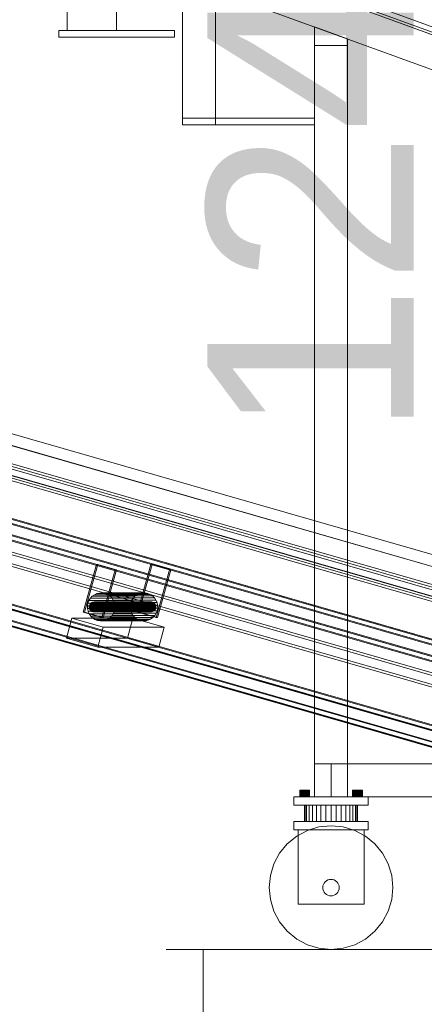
# Model space of a CAD drawing. Header units: millimetres. Extents: x -2233 to 61924, y -68080 to 6847.
# Tile 790 of 1022: x 26573 to 27063, y -67 to 1128. Entities that reach past the tile are written whole.
import ezdxf

# ---------------------------------------------------------------- set-up
doc = ezdxf.new("R2010")
doc.units = ezdxf.units.MM
for name, color, linetype, lineweight in [('COTAS_P', 1, 'Continuous', 0), ('lateral_bajante_movil', 7, 'Continuous', 0), ('lateral_C05', 7, 'Continuous', 0), ('lateral_C10', 7, 'Continuous', 0)]:
    doc.layers.add(name, color=color, linetype=linetype, lineweight=lineweight)
doc.dimstyles.new('R19_100', dxfattribs={"dimtxt": 250, "dimasz": 150, "dimexe": 150, "dimexo": 80, "dimgap": 100, "dimtad": 1, "dimtih": 1, "dimtoh": 1, "dimdsep": 46, "dimcen": 0.09, "dimadec": 0, "dimazin": 0, "dimtfac": 1, "dimtdec": 4, "dimtofl": 0, "dimtmove": 0, "dimatfit": 3, "dimfxl": 1, "dimtolj": 1, "dimtzin": 0, "dimarcsym": 0})

# ---------------------------------------------------------------- blocks, each defined once
blk = doc.blocks.new('DIM_R27_9')
at = {"layer": 'COTAS_P'}
for p, q in [((26750.1, 1241), (27150.1, 1241)), ((27150.1, 1241), (27105.1, 1091)), ((27150.1, 0), (27150.1, 1241)), ((27150.1, 1241), (27195.1, 1091)), ((27150.1, 0), (27105.1, 150)), ((27150.1, 0), (27195.1, 150)), ((26750.1, 0), (27150.1, 0))]:
    blk.add_line(p, q, dxfattribs=at)
blk.add_text('1241 P', height=250, rotation=90, dxfattribs=at).set_placement((27050.1, 620.5))
blk = doc.blocks.new('DIM_R27_31')
at = {"layer": 'COTAS_P'}
for p, q in [((26795.1, 0), (26795.1, -900)), ((28805.1, 0), (28805.1, -900)), ((26795.1, -900), (26945.1, -855)), ((28805.1, -900), (28655.1, -855)), ((26795.1, -900), (28805.1, -900)), ((26795.1, -900), (26945.1, -945)), ((28805.1, -900), (28655.1, -945))]:
    blk.add_line(p, q, dxfattribs=at)
blk.add_text('2010 P', height=250, dxfattribs=at).set_placement((27800.1, -800))
blk = doc.blocks.new('DIM_R27_32')
at = {"layer": 'COTAS_P'}
for p, q in [((26795.1, 1320), (27495.1, 1320)), ((27495.1, 1320), (27450.1, 1170)), ((27495.1, 0), (27495.1, 1320)), ((27495.1, 1320), (27540.1, 1170)), ((27495.1, 0), (27450.1, 150)), ((27495.1, 0), (27540.1, 150)), ((26795.1, 0), (27495.1, 0))]:
    blk.add_line(p, q, dxfattribs=at)
blk.add_text('1320 P', height=250, rotation=90, dxfattribs=at).set_placement((27395.1, 660))
blk = doc.blocks.new('DIM_R27_33')
at = {"layer": 'COTAS_P'}
for p, q in [((857.9, 0), (857.9, -2500)), ((61924.1, 0), (61924.1, -2500)), ((857.9, -2500), (1007.9, -2455)), ((61924.1, -2500), (61774.1, -2455)), ((857.9, -2500), (61924.1, -2500)), ((857.9, -2500), (1007.9, -2545)), ((61924.1, -2500), (61774.1, -2545))]:
    blk.add_line(p, q, dxfattribs=at)
blk.add_text('61066.24 P', height=250, dxfattribs=at).set_placement((31391, -2400))

msp = doc.modelspace()

# ---------------------------------------------------------------- linework, layer by layer
at = {"layer": 'lateral_bajante_movil'}
for p, q in [((26846.989, 1191.543), (28350.498, 644.311)), ((28353.576, 643.19), (26850.067, 1190.422)), ((26878.015, 1183.443), (27082.939, 1108.857)), ((26880.067, 1189.081), (27084.991, 1114.495)), ((26876.989, 1180.624), (27081.912, 1106.038)), ((26833.309, 1153.955), (28336.817, 606.723)), ((26930.067, 1118.738), (26970.067, 1104.179)), ((26930.067, 1096.179), (26930.067, 1118.738)), ((26970.067, 1104.179), (26970.067, 1096.179)), ((26970.067, 1096.179), (26930.067, 1096.179)), ((26930.067, 1096.179), (26930.067, 225)), ((26970.067, 225), (26970.067, 1096.179)), ((26810.067, 1008), (26930.067, 1008)), ((26810.067, 1008), (26810.067, 1000)), ((26930.067, 1000), (26930.067, 1008)), ((26810.067, 1000), (26930.067, 1000)), ((26930.067, 225), (26970.067, 225)), ((26930.067, 225), (26930.067, 185)), ((26950.067, 225), (28253.576, 225)), ((26950.067, 225), (26950.067, 185)), ((26970.067, 185), (26970.067, 225)), ((26912.183, 193), (26912.067, 193)), ((26912.067, 185), (26912.067, 193)), ((26912.524, 193), (26912.183, 193)), ((26912.183, 185), (26912.183, 193)), ((26913.079, 193), (26912.524, 193)), ((26912.524, 185), (26912.524, 193)), ((26913.825, 193), (26913.079, 193)), ((26913.079, 185), (26913.079, 193)), ((26914.734, 193), (26913.825, 193)), ((26913.825, 185), (26913.825, 193)), ((26915.771, 193), (26914.734, 193)), ((26914.734, 185), (26914.734, 193)), ((26916.897, 193), (26915.771, 193)), ((26915.771, 185), (26915.771, 193)), ((26918.067, 193), (26916.897, 193)), ((26916.897, 185), (26916.897, 193)), ((26919.238, 193), (26918.067, 193)), ((26918.067, 185), (26918.067, 193)), ((26920.364, 193), (26919.238, 193)), ((26919.238, 185), (26919.238, 193)), ((26921.401, 193), (26920.364, 193)), ((26920.364, 185), (26920.364, 193)), ((26922.31, 193), (26921.401, 193)), ((26921.401, 185), (26921.401, 193)), ((26923.056, 193), (26922.31, 193)), ((26922.31, 185), (26922.31, 193)), ((26923.611, 193), (26923.056, 193)), ((26923.056, 185), (26923.056, 193)), ((26923.952, 193), (26923.611, 193)), ((26923.611, 185), (26923.611, 193)), ((26924.067, 193), (26923.952, 193)), ((26923.952, 185), (26923.952, 193)), ((26924.067, 193), (26924.067, 185)), ((26976.183, 193), (26976.067, 193)), ((26976.067, 185), (26976.067, 193)), ((26976.524, 193), (26976.183, 193)), ((26976.183, 185), (26976.183, 193)), ((26977.079, 193), (26976.524, 193)), ((26976.524, 185), (26976.524, 193)), ((26977.825, 193), (26977.079, 193)), ((26977.079, 185), (26977.079, 193)), ((26978.734, 193), (26977.825, 193)), ((26977.825, 185), (26977.825, 193)), ((26979.771, 193), (26978.734, 193)), ((26978.734, 185), (26978.734, 193)), ((26980.897, 193), (26979.771, 193)), ((26979.771, 185), (26979.771, 193)), ((26982.067, 193), (26980.897, 193)), ((26980.897, 185), (26980.897, 193)), ((26983.238, 193), (26982.067, 193)), ((26982.067, 185), (26982.067, 193)), ((26984.364, 193), (26983.238, 193)), ((26983.238, 185), (26983.238, 193)), ((26985.401, 193), (26984.364, 193)), ((26984.364, 185), (26984.364, 193)), ((26986.31, 193), (26985.401, 193)), ((26985.401, 185), (26985.401, 193)), ((26987.056, 193), (26986.31, 193)), ((26986.31, 185), (26986.31, 193)), ((26987.611, 193), (26987.056, 193)), ((26987.056, 185), (26987.056, 193)), ((26987.952, 193), (26987.611, 193)), ((26987.611, 185), (26987.611, 193)), ((26988.067, 193), (26987.952, 193)), ((26987.952, 185), (26987.952, 193)), ((26988.067, 193), (26988.067, 185)), ((26905.067, 185), (26995.067, 185)), ((26905.067, 185), (26905.067, 175)), ((26912.183, 185), (26912.067, 185)), ((26912.524, 185), (26912.183, 185)), ((26913.079, 185), (26912.524, 185)), ((26913.825, 185), (26913.079, 185)), ((26914.734, 185), (26913.825, 185)), ((26915.771, 185), (26914.734, 185)), ((26916.897, 185), (26915.771, 185)), ((26918.067, 185), (26916.897, 185)), ((26919.238, 185), (26918.067, 185)), ((26920.364, 185), (26919.238, 185)), ((26921.401, 185), (26920.364, 185)), ((26922.31, 185), (26921.401, 185)), ((26923.056, 185), (26922.31, 185)), ((26923.611, 185), (26923.056, 185)), ((26923.952, 185), (26923.611, 185)), ((26923.952, 185), (26924.067, 185)), ((26930.067, 185), (26970.067, 185)), ((26950.067, 185), (28253.576, 185)), ((26976.183, 185), (26976.067, 185)), ((26976.524, 185), (26976.183, 185)), ((26977.079, 185), (26976.524, 185)), ((26977.825, 185), (26977.079, 185)), ((26978.734, 185), (26977.825, 185)), ((26979.771, 185), (26978.734, 185)), ((26980.897, 185), (26979.771, 185)), ((26982.067, 185), (26980.897, 185)), ((26983.238, 185), (26982.067, 185)), ((26984.364, 185), (26983.238, 185)), ((26985.401, 185), (26984.364, 185)), ((26986.31, 185), (26985.401, 185)), ((26987.056, 185), (26986.31, 185)), ((26987.611, 185), (26987.056, 185)), ((26987.952, 185), (26987.611, 185)), ((26987.952, 185), (26988.067, 185)), ((26995.067, 175), (26995.067, 185)), ((26905.067, 175), (26995.067, 175)), ((26918.682, 175), (26918.067, 175)), ((26918.067, 155), (26918.067, 175)), ((26920.503, 175), (26918.682, 175)), ((26918.682, 155), (26918.682, 175)), ((26923.46, 175), (26920.503, 175)), ((26920.503, 155), (26920.503, 175)), ((26927.44, 175), (26923.46, 175)), ((26923.46, 155), (26923.46, 175)), ((26932.289, 175), (26927.44, 175)), ((26927.44, 155), (26927.44, 175)), ((26937.822, 175), (26932.289, 175)), ((26932.289, 155), (26932.289, 175)), ((26943.825, 175), (26937.822, 175)), ((26937.822, 155), (26937.822, 175)), ((26950.067, 175), (26943.825, 175)), ((26943.825, 155), (26943.825, 175)), ((26956.31, 175), (26950.067, 175)), ((26950.067, 155), (26950.067, 175)), ((26962.313, 175), (26956.31, 175)), ((26956.31, 155), (26956.31, 175)), ((26967.846, 175), (26962.313, 175)), ((26962.313, 155), (26962.313, 175)), ((26972.695, 175), (26967.846, 175)), ((26967.846, 155), (26967.846, 175)), ((26976.675, 175), (26972.695, 175)), ((26972.695, 155), (26972.695, 175)), ((26979.632, 175), (26976.675, 175)), ((26976.675, 155), (26976.675, 175)), ((26981.453, 175), (26979.632, 175)), ((26979.632, 155), (26979.632, 175)), ((26982.067, 175), (26981.453, 175)), ((26981.453, 155), (26981.453, 175)), ((26982.067, 175), (26982.067, 155)), ((26905.067, 155), (26995.067, 155)), ((26905.067, 155), (26905.067, 145)), ((26905.067, 145), (26995.067, 145)), ((26921.366, 144.291), (26908.4, 137.36)), ((26910.067, 145), (26990.067, 145)), ((26910.067, 145), (26910.067, 55)), ((26918.682, 155), (26918.067, 155)), ((26920.503, 155), (26918.682, 155)), ((26923.46, 155), (26920.503, 155)), ((26935.436, 148.559), (26921.366, 144.291)), ((26927.44, 155), (26923.46, 155)), ((26932.289, 155), (26927.44, 155)), ((26937.822, 155), (26932.289, 155)), ((26950.067, 150), (26935.436, 148.559)), ((26943.825, 155), (26937.822, 155)), ((26950.067, 155), (26943.825, 155)), ((26956.31, 155), (26950.067, 155)), ((26964.699, 148.559), (26950.067, 150)), ((26962.313, 155), (26956.31, 155)), ((26967.846, 155), (26962.313, 155)), ((26978.769, 144.291), (26964.699, 148.559)), ((26972.695, 155), (26967.846, 155)), ((26976.675, 155), (26972.695, 155)), ((26979.632, 155), (26976.675, 155)), ((26991.735, 137.36), (26978.769, 144.291)), ((26981.453, 155), (26979.632, 155)), ((26981.453, 155), (26982.067, 155)), ((26990.067, 55), (26990.067, 145)), ((26995.067, 145), (26995.067, 155)), ((26908.4, 137.36), (26897.034, 128.033)), ((27003.1, 128.033), (26991.735, 137.36)), ((26897.034, 128.033), (26887.707, 116.668)), ((27012.428, 116.668), (27003.1, 128.033)), ((26887.707, 116.668), (26880.777, 103.701)), ((27019.358, 103.701), (27012.428, 116.668)), ((26880.777, 103.701), (26876.509, 89.632)), ((27023.626, 89.632), (27019.358, 103.701)), ((26876.509, 89.632), (26875.067, 75)), ((26946.241, 84.239), (26944.512, 83.315)), ((26948.117, 84.808), (26946.241, 84.239)), ((26950.067, 85), (26948.117, 84.808)), ((26952.018, 84.808), (26950.067, 85)), ((26953.894, 84.239), (26952.018, 84.808)), ((26955.623, 83.315), (26953.894, 84.239)), ((27025.067, 75), (27023.626, 89.632)), ((26875.067, 75), (26876.509, 60.368)), ((26940.26, 76.951), (26940.067, 75)), ((26940.067, 75), (26940.26, 73.049)), ((26940.829, 78.827), (26940.26, 76.951)), ((26940.26, 73.049), (26940.829, 71.173)), ((26941.753, 80.556), (26940.829, 78.827)), ((26942.996, 82.071), (26941.753, 80.556)), ((26944.512, 83.315), (26942.996, 82.071)), ((26957.139, 82.071), (26955.623, 83.315)), ((26958.382, 80.556), (26957.139, 82.071)), ((26959.306, 78.827), (26958.382, 80.556)), ((26959.875, 76.951), (26959.306, 78.827)), ((26959.306, 71.173), (26959.875, 73.049)), ((26960.067, 75), (26959.875, 76.951)), ((26959.875, 73.049), (26960.067, 75)), ((27023.626, 60.368), (27025.067, 75)), ((26876.509, 60.368), (26880.777, 46.299)), ((26940.829, 71.173), (26941.753, 69.444)), ((26941.753, 69.444), (26942.996, 67.929)), ((26942.996, 67.929), (26944.512, 66.685)), ((26944.512, 66.685), (26946.241, 65.761)), ((26946.241, 65.761), (26948.117, 65.192)), ((26948.117, 65.192), (26950.067, 65)), ((26950.067, 65), (26952.018, 65.192)), ((26952.018, 65.192), (26953.894, 65.761)), ((26953.894, 65.761), (26955.623, 66.685)), ((26955.623, 66.685), (26957.139, 67.929)), ((26957.139, 67.929), (26958.382, 69.444)), ((26958.382, 69.444), (26959.306, 71.173)), ((27019.358, 46.299), (27023.626, 60.368)), ((26910.067, 55), (26990.067, 55)), ((26880.777, 46.299), (26887.707, 33.332)), ((27012.428, 33.332), (27019.358, 46.299)), ((26887.707, 33.332), (26897.034, 21.967)), ((27003.1, 21.967), (27012.428, 33.332)), ((26897.034, 21.967), (26908.4, 12.64)), ((26908.4, 12.64), (26921.366, 5.709)), ((26978.769, 5.709), (26991.735, 12.64)), ((26991.735, 12.64), (27003.1, 21.967)), ((26921.366, 5.709), (26935.436, 1.441)), ((26935.436, 1.441), (26950.067, 0)), ((26950.067, 0), (26964.699, 1.441)), ((26964.699, 1.441), (26978.769, 5.709))]:
    msp.add_line(p, q, dxfattribs=at)
at = {"layer": 'lateral_C05'}
for p, q in [((26630.067, 1114.5), (26630.067, 1196.5)), ((26690.067, 1114.5), (26690.067, 1196.5)), ((26770.067, 1196.5), (26770.067, 1008)), ((26810.067, 1008), (26810.067, 1196.5)), ((26620.067, 1106.5), (26620.067, 1114.5)), ((26620.067, 1114.5), (26760.067, 1114.5)), ((26630.067, 1114.5), (26690.067, 1114.5)), ((26673.57, 1114.5), (26673.586, 1114.5)), ((26673.586, 1114.5), (26673.618, 1114.5)), ((26673.618, 1114.5), (26673.666, 1114.5)), ((26673.666, 1114.5), (26673.73, 1114.5)), ((26673.73, 1114.5), (26673.81, 1114.5)), ((26673.81, 1114.5), (26673.906, 1114.5)), ((26673.906, 1114.5), (26674.017, 1114.5)), ((26674.017, 1114.5), (26674.143, 1114.5)), ((26674.143, 1114.5), (26674.283, 1114.5)), ((26674.283, 1114.5), (26674.438, 1114.5)), ((26674.438, 1114.5), (26674.607, 1114.5)), ((26674.607, 1114.5), (26674.79, 1114.5)), ((26674.79, 1114.5), (26674.986, 1114.5)), ((26674.986, 1114.5), (26675.194, 1114.5)), ((26675.194, 1114.5), (26675.414, 1114.5)), ((26675.414, 1114.5), (26675.646, 1114.5)), ((26675.646, 1114.5), (26675.889, 1114.5)), ((26675.889, 1114.5), (26676.143, 1114.5)), ((26676.143, 1114.5), (26676.406, 1114.5)), ((26676.406, 1114.5), (26676.678, 1114.5)), ((26676.678, 1114.5), (26676.959, 1114.5)), ((26676.959, 1114.5), (26677.247, 1114.5)), ((26677.247, 1114.5), (26677.543, 1114.5)), ((26677.543, 1114.5), (26677.844, 1114.5)), ((26677.844, 1114.5), (26678.152, 1114.5)), ((26678.152, 1114.5), (26678.464, 1114.5)), ((26678.464, 1114.5), (26678.78, 1114.5)), ((26678.78, 1114.5), (26679.099, 1114.5)), ((26679.099, 1114.5), (26679.42, 1114.5)), ((26679.42, 1114.5), (26679.743, 1114.5)), ((26680.067, 1114.5), (26679.743, 1114.5)), ((26700.067, 1114.5), (26680.067, 1114.5)), ((26700.067, 1114.5), (26700.386, 1114.5)), ((26700.386, 1114.5), (26700.705, 1114.5)), ((26700.705, 1114.5), (26701.021, 1114.5)), ((26701.021, 1114.5), (26701.336, 1114.5)), ((26701.336, 1114.5), (26701.647, 1114.5)), ((26701.647, 1114.5), (26701.954, 1114.5)), ((26701.954, 1114.5), (26702.257, 1114.5)), ((26702.257, 1114.5), (26702.555, 1114.5)), ((26702.555, 1114.5), (26702.847, 1114.5)), ((26702.847, 1114.5), (26703.132, 1114.5)), ((26703.132, 1114.5), (26703.409, 1114.5)), ((26703.409, 1114.5), (26703.679, 1114.5)), ((26703.679, 1114.5), (26703.94, 1114.5)), ((26703.94, 1114.5), (26704.191, 1114.5)), ((26704.191, 1114.5), (26704.433, 1114.5)), ((26704.433, 1114.5), (26704.664, 1114.5)), ((26704.664, 1114.5), (26704.884, 1114.5)), ((26704.884, 1114.5), (26705.092, 1114.5)), ((26705.092, 1114.5), (26705.288, 1114.5)), ((26705.288, 1114.5), (26705.472, 1114.5)), ((26705.472, 1114.5), (26705.643, 1114.5)), ((26705.643, 1114.5), (26705.8, 1114.5)), ((26705.8, 1114.5), (26705.943, 1114.5)), ((26705.943, 1114.5), (26706.073, 1114.5)), ((26706.073, 1114.5), (26706.188, 1114.5)), ((26706.188, 1114.5), (26706.288, 1114.5)), ((26706.288, 1114.5), (26706.373, 1114.5)), ((26706.373, 1114.5), (26706.443, 1114.5)), ((26706.443, 1114.5), (26706.497, 1114.5)), ((26706.497, 1114.5), (26706.536, 1114.5)), ((26706.536, 1114.5), (26706.56, 1114.5)), ((26760.067, 1106.5), (26760.067, 1114.5)), ((26620.067, 1106.5), (26760.067, 1106.5)), ((26673.57, 1106.5), (26673.586, 1106.5)), ((26673.586, 1106.5), (26673.618, 1106.5)), ((26673.618, 1106.5), (26673.666, 1106.5)), ((26673.666, 1106.5), (26673.73, 1106.5)), ((26673.73, 1106.5), (26673.81, 1106.5)), ((26673.81, 1106.5), (26673.906, 1106.5)), ((26673.906, 1106.5), (26674.017, 1106.5)), ((26674.017, 1106.5), (26674.143, 1106.5)), ((26674.143, 1106.5), (26674.283, 1106.5)), ((26674.283, 1106.5), (26674.438, 1106.5)), ((26674.438, 1106.5), (26674.607, 1106.5)), ((26674.607, 1106.5), (26674.79, 1106.5)), ((26674.79, 1106.5), (26674.986, 1106.5)), ((26674.986, 1106.5), (26675.194, 1106.5)), ((26675.194, 1106.5), (26675.414, 1106.5)), ((26675.414, 1106.5), (26675.646, 1106.5)), ((26675.646, 1106.5), (26675.889, 1106.5)), ((26675.889, 1106.5), (26676.143, 1106.5)), ((26676.143, 1106.5), (26676.406, 1106.5)), ((26676.406, 1106.5), (26676.678, 1106.5)), ((26676.678, 1106.5), (26676.959, 1106.5)), ((26676.959, 1106.5), (26677.247, 1106.5)), ((26677.247, 1106.5), (26677.543, 1106.5)), ((26677.543, 1106.5), (26677.844, 1106.5)), ((26677.844, 1106.5), (26678.152, 1106.5)), ((26678.152, 1106.5), (26678.464, 1106.5)), ((26678.464, 1106.5), (26678.78, 1106.5)), ((26678.78, 1106.5), (26679.099, 1106.5)), ((26679.099, 1106.5), (26679.42, 1106.5)), ((26679.42, 1106.5), (26679.743, 1106.5)), ((26680.067, 1106.5), (26679.743, 1106.5)), ((26700.067, 1106.5), (26680.067, 1106.5)), ((26700.067, 1106.5), (26700.386, 1106.5)), ((26700.386, 1106.5), (26700.705, 1106.5)), ((26700.705, 1106.5), (26701.021, 1106.5)), ((26701.021, 1106.5), (26701.336, 1106.5)), ((26701.336, 1106.5), (26701.647, 1106.5)), ((26701.647, 1106.5), (26701.954, 1106.5)), ((26701.954, 1106.5), (26702.257, 1106.5)), ((26702.257, 1106.5), (26702.555, 1106.5)), ((26702.555, 1106.5), (26702.847, 1106.5)), ((26702.847, 1106.5), (26703.132, 1106.5)), ((26703.132, 1106.5), (26703.409, 1106.5)), ((26703.409, 1106.5), (26703.679, 1106.5)), ((26703.679, 1106.5), (26703.94, 1106.5)), ((26703.94, 1106.5), (26704.191, 1106.5)), ((26704.191, 1106.5), (26704.433, 1106.5)), ((26704.433, 1106.5), (26704.664, 1106.5)), ((26704.664, 1106.5), (26704.884, 1106.5)), ((26704.884, 1106.5), (26705.092, 1106.5)), ((26705.092, 1106.5), (26705.288, 1106.5)), ((26705.288, 1106.5), (26705.472, 1106.5)), ((26705.472, 1106.5), (26705.643, 1106.5)), ((26705.643, 1106.5), (26705.8, 1106.5)), ((26705.8, 1106.5), (26705.943, 1106.5)), ((26705.943, 1106.5), (26706.073, 1106.5)), ((26706.073, 1106.5), (26706.188, 1106.5)), ((26706.188, 1106.5), (26706.288, 1106.5)), ((26706.288, 1106.5), (26706.373, 1106.5)), ((26706.373, 1106.5), (26706.443, 1106.5)), ((26706.443, 1106.5), (26706.497, 1106.5)), ((26706.497, 1106.5), (26706.536, 1106.5)), ((26706.536, 1106.5), (26706.56, 1106.5)), ((26770.067, 1008), (26810.067, 1008)), ((26770.067, 1008), (26770.067, 1000)), ((26810.067, 1000), (26810.067, 1008)), ((26770.067, 1000), (26810.067, 1000))]:
    msp.add_line(p, q, dxfattribs=at)
at = {"layer": 'lateral_C10'}
for p, q in [((27641.249, 301.027), (19055.13, 2768.302)), ((19055.623, 2768.302), (27641.742, 301.027)), ((27691.72, 301.027), (19105.6, 2768.302)), ((19106.094, 2768.302), (27692.213, 301.027)), ((18988.79, 2748.105), (27688.79, 248.105)), ((27689.597, 250.991), (18989.597, 2750.991)), ((27738.109, 248.105), (19038.109, 2748.105)), ((19038.916, 2750.991), (27738.916, 250.991)), ((19045.715, 2734.629), (27631.834, 267.353)), ((27632.328, 267.353), (19046.208, 2734.629)), ((19096.186, 2734.629), (27682.305, 267.353)), ((27682.798, 267.353), (19096.679, 2734.629)), ((19054.413, 2726.129), (27621.552, 264.308)), ((27622.359, 267.194), (19055.22, 2729.016)), ((27670.872, 264.308), (19103.733, 2726.129)), ((19104.54, 2729.016), (27671.679, 267.194)), ((18891.2, 2699.847), (27724.061, 161.669)), ((27725.675, 167.441), (18892.814, 2705.62)), ((18893.471, 2705.62), (27726.332, 167.441)), ((27728.171, 161.669), (18895.31, 2699.847)), ((18896.924, 2705.62), (27729.785, 167.441)), ((18961.069, 2699.847), (27793.93, 161.669)), ((27795.544, 167.441), (18962.683, 2705.62)), ((27798.04, 161.669), (18965.179, 2699.847)), ((27798.997, 167.441), (18966.136, 2705.62)), ((18966.793, 2705.62), (27799.654, 167.441)), ((27661.891, 151.895), (18961.891, 2651.895)), ((19011.21, 2651.895), (27711.21, 151.895)), ((18961.084, 2649.009), (27661.084, 149.009)), ((27710.403, 149.009), (19010.403, 2649.009)), ((18864.301, 2603.637), (27697.162, 65.459)), ((27697.819, 65.459), (18864.958, 2603.637)), ((27698.776, 71.232), (18865.914, 2609.41)), ((27701.272, 65.459), (18868.411, 2603.637)), ((18870.024, 2609.41), (27702.886, 71.232)), ((18934.17, 2603.637), (27767.031, 65.459)), ((27768.645, 71.232), (18935.784, 2609.41)), ((18937.622, 2603.637), (27770.484, 65.459)), ((27771.141, 65.459), (18938.28, 2603.637)), ((18939.894, 2609.41), (27772.755, 71.232)), ((26649.51, 409.029), (26665.649, 466.755)), ((26651.154, 409.029), (26667.293, 466.755)), ((26688.426, 460.21), (26665.649, 466.755)), ((26665.649, 466.755), (26667.293, 466.755)), ((26667.293, 466.755), (26690.069, 460.21)), ((26715.269, 409.029), (26731.409, 466.755)), ((26716.913, 409.029), (26733.053, 466.755)), ((26754.185, 460.21), (26731.409, 466.755)), ((26731.409, 466.755), (26733.053, 466.755)), ((26733.053, 466.755), (26755.829, 460.21)), ((26688.426, 460.21), (26672.286, 402.484)), ((26673.93, 402.484), (26690.069, 460.21)), ((26690.069, 460.21), (26688.426, 460.21)), ((26754.185, 460.21), (26738.046, 402.484)), ((26739.69, 402.484), (26755.829, 460.21)), ((26755.829, 460.21), (26754.185, 460.21)), ((26663.222, 430.221), (26660.523, 428.319)), ((26666.236, 431.552), (26663.222, 430.221)), ((26663.222, 430.221), (26715.008, 430.221)), ((26669.448, 432.262), (26666.236, 431.552)), ((26666.236, 431.552), (26718.022, 431.552)), ((26672.734, 432.323), (26669.448, 432.262)), ((26669.448, 432.262), (26721.233, 432.262)), ((26675.97, 431.733), (26672.734, 432.323)), ((26672.734, 432.323), (26724.52, 432.323)), ((26679.029, 430.515), (26675.97, 431.733)), ((26675.97, 431.733), (26727.755, 431.733)), ((26681.795, 428.714), (26679.029, 430.515)), ((26679.029, 430.515), (26730.815, 430.515)), ((26712.309, 428.319), (26715.008, 430.221)), ((26715.008, 430.221), (26718.022, 431.552)), ((26718.022, 431.552), (26721.233, 432.262)), ((26721.233, 432.262), (26724.52, 432.323)), ((26724.52, 432.323), (26727.755, 431.733)), ((26727.755, 431.733), (26730.815, 430.515)), ((26730.815, 430.515), (26733.581, 428.714)), ((26655.264, 420.013), (26654.681, 416.734)), ((26656.466, 423.115), (26655.264, 420.013)), ((26707.049, 420.013), (26655.264, 420.013)), ((26658.242, 425.92), (26656.466, 423.115)), ((26656.466, 423.115), (26708.251, 423.115)), ((26657.496, 418.108), (26657.072, 417.014)), ((26658.123, 419.098), (26657.496, 418.108)), ((26657.496, 418.108), (26726.544, 418.108)), ((26658.928, 419.945), (26658.123, 419.098)), ((26658.123, 419.098), (26727.17, 419.098)), ((26660.523, 428.319), (26658.242, 425.92)), ((26658.242, 425.92), (26710.027, 425.92)), ((26659.881, 420.616), (26658.928, 419.945)), ((26658.928, 419.945), (26727.976, 419.945)), ((26660.944, 421.086), (26659.881, 420.616)), ((26659.881, 420.616), (26728.928, 420.616)), ((26660.523, 428.319), (26712.309, 428.319)), ((26662.078, 421.337), (26660.944, 421.086)), ((26660.944, 421.086), (26729.992, 421.086)), ((26663.238, 421.358), (26662.078, 421.337)), ((26662.078, 421.337), (26731.125, 421.337)), ((26664.38, 421.15), (26663.238, 421.358)), ((26663.238, 421.358), (26732.285, 421.358)), ((26665.46, 420.72), (26664.38, 421.15)), ((26664.38, 421.15), (26733.427, 421.15)), ((26666.436, 420.085), (26665.46, 420.72)), ((26665.46, 420.72), (26734.507, 420.72)), ((26667.271, 419.268), (26666.436, 420.085)), ((26666.436, 420.085), (26735.483, 420.085)), ((26667.933, 418.302), (26667.271, 419.268)), ((26667.271, 419.268), (26736.319, 419.268)), ((26668.397, 417.224), (26667.933, 418.302)), ((26667.933, 418.302), (26736.981, 418.302)), ((26684.162, 426.401), (26681.795, 428.714)), ((26681.795, 428.714), (26733.581, 428.714)), ((26686.038, 423.665), (26684.162, 426.401)), ((26684.162, 426.401), (26735.948, 426.401)), ((26687.351, 420.61), (26686.038, 423.665)), ((26686.038, 423.665), (26737.824, 423.665)), ((26688.052, 417.354), (26687.351, 420.61)), ((26687.351, 420.61), (26739.137, 420.61)), ((26706.467, 416.734), (26707.049, 420.013)), ((26707.049, 420.013), (26708.251, 423.115)), ((26708.251, 423.115), (26710.027, 425.92)), ((26710.027, 425.92), (26712.309, 428.319)), ((26726.119, 417.014), (26726.544, 418.108)), ((26726.544, 418.108), (26727.17, 419.098)), ((26727.17, 419.098), (26727.976, 419.945)), ((26727.976, 419.945), (26728.928, 420.616)), ((26728.928, 420.616), (26729.992, 421.086)), ((26729.992, 421.086), (26731.125, 421.337)), ((26731.125, 421.337), (26732.285, 421.358)), ((26732.285, 421.358), (26733.427, 421.15)), ((26733.427, 421.15), (26734.507, 420.72)), ((26733.581, 428.714), (26735.948, 426.401)), ((26734.507, 420.72), (26735.483, 420.085)), ((26735.483, 420.085), (26736.319, 419.268)), ((26735.948, 426.401), (26737.824, 423.665)), ((26736.319, 419.268), (26736.981, 418.302)), ((26736.981, 418.302), (26737.444, 417.224)), ((26737.824, 423.665), (26739.137, 420.61)), ((26739.137, 420.61), (26739.837, 417.354)), ((26651.154, 409.029), (26649.51, 409.029)), ((26649.51, 409.029), (26672.286, 402.484)), ((26673.93, 402.484), (26651.154, 409.029)), ((26654.681, 416.734), (26654.742, 413.402)), ((26654.681, 416.734), (26706.467, 416.734)), ((26654.742, 413.402), (26655.442, 410.145)), ((26654.742, 413.402), (26706.527, 413.402)), ((26655.442, 410.145), (26656.755, 407.09)), ((26655.442, 410.145), (26707.228, 410.145)), ((26656.755, 407.09), (26658.631, 404.354)), ((26656.755, 407.09), (26708.541, 407.09)), ((26657.072, 417.014), (26656.866, 415.856)), ((26656.866, 415.856), (26656.888, 414.68)), ((26656.866, 415.856), (26725.914, 415.856)), ((26656.888, 414.68), (26657.135, 413.531)), ((26656.888, 414.68), (26725.935, 414.68)), ((26726.119, 417.014), (26657.072, 417.014)), ((26657.135, 413.531), (26657.598, 412.453)), ((26657.135, 413.531), (26726.182, 413.531)), ((26657.598, 412.453), (26658.26, 411.487)), ((26657.598, 412.453), (26726.646, 412.453)), ((26658.26, 411.487), (26659.096, 410.671)), ((26658.26, 411.487), (26727.308, 411.487)), ((26659.096, 410.671), (26660.072, 410.035)), ((26659.096, 410.671), (26728.143, 410.671)), ((26660.072, 410.035), (26661.152, 409.605)), ((26660.072, 410.035), (26729.12, 410.035)), ((26661.152, 409.605), (26662.294, 409.397)), ((26661.152, 409.605), (26730.199, 409.605)), ((26662.294, 409.397), (26663.454, 409.418)), ((26662.294, 409.397), (26731.341, 409.397)), ((26663.454, 409.418), (26664.587, 409.669)), ((26663.454, 409.418), (26732.501, 409.418)), ((26664.587, 409.669), (26665.651, 410.139)), ((26664.587, 409.669), (26733.635, 409.669)), ((26665.651, 410.139), (26666.604, 410.81)), ((26665.651, 410.139), (26734.698, 410.139)), ((26666.604, 410.81), (26667.409, 411.657)), ((26666.604, 410.81), (26735.651, 410.81)), ((26667.409, 411.657), (26668.036, 412.647)), ((26667.409, 411.657), (26736.456, 411.657)), ((26668.036, 412.647), (26668.46, 413.741)), ((26668.036, 412.647), (26737.083, 412.647)), ((26668.644, 416.075), (26668.397, 417.224)), ((26668.397, 417.224), (26737.444, 417.224)), ((26668.46, 413.741), (26668.665, 414.899)), ((26668.46, 413.741), (26737.507, 413.741)), ((26668.665, 414.899), (26668.644, 416.075)), ((26668.644, 416.075), (26737.692, 416.075)), ((26668.665, 414.899), (26737.713, 414.899)), ((26684.552, 404.835), (26686.328, 407.64)), ((26686.328, 407.64), (26687.53, 410.742)), ((26686.328, 407.64), (26738.113, 407.64)), ((26687.53, 410.742), (26688.112, 414.021)), ((26687.53, 410.742), (26739.316, 410.742)), ((26688.112, 414.021), (26688.052, 417.354)), ((26688.052, 417.354), (26739.837, 417.354)), ((26688.112, 414.021), (26739.898, 414.021)), ((26706.527, 413.402), (26706.467, 416.734)), ((26707.228, 410.145), (26706.527, 413.402)), ((26708.541, 407.09), (26707.228, 410.145)), ((26710.417, 404.354), (26708.541, 407.09)), ((26716.913, 409.029), (26715.269, 409.029)), ((26715.269, 409.029), (26738.046, 402.484)), ((26739.69, 402.484), (26716.913, 409.029)), ((26725.914, 415.856), (26726.119, 417.014)), ((26725.935, 414.68), (26725.914, 415.856)), ((26726.182, 413.531), (26725.935, 414.68)), ((26726.646, 412.453), (26726.182, 413.531)), ((26727.308, 411.487), (26726.646, 412.453)), ((26728.143, 410.671), (26727.308, 411.487)), ((26729.12, 410.035), (26728.143, 410.671)), ((26730.199, 409.605), (26729.12, 410.035)), ((26731.341, 409.397), (26730.199, 409.605)), ((26732.501, 409.418), (26731.341, 409.397)), ((26733.635, 409.669), (26732.501, 409.418)), ((26734.698, 410.139), (26733.635, 409.669)), ((26735.651, 410.81), (26734.698, 410.139)), ((26736.456, 411.657), (26735.651, 410.81)), ((26738.113, 407.64), (26736.338, 404.835)), ((26737.083, 412.647), (26736.456, 411.657)), ((26737.507, 413.741), (26737.083, 412.647)), ((26737.444, 417.224), (26737.692, 416.075)), ((26737.713, 414.899), (26737.507, 413.741)), ((26737.692, 416.075), (26737.713, 414.899)), ((26739.316, 410.742), (26738.113, 407.64)), ((26739.898, 414.021), (26739.316, 410.742)), ((26739.837, 417.354), (26739.898, 414.021)), ((26629.215, 377.537), (26635.94, 401.59)), ((26673.9, 390.682), (26635.94, 401.59)), ((26635.94, 401.59), (26709.919, 401.59)), ((26658.631, 404.354), (26660.998, 402.041)), ((26658.631, 404.354), (26710.417, 404.354)), ((26660.998, 402.041), (26663.764, 400.241)), ((26660.998, 402.041), (26712.784, 402.041)), ((26663.764, 400.241), (26666.824, 399.022)), ((26663.764, 400.241), (26715.55, 400.241)), ((26666.824, 399.022), (26670.059, 398.432)), ((26666.824, 399.022), (26718.61, 399.022)), ((26670.059, 398.432), (26673.346, 398.493)), ((26670.059, 398.432), (26721.845, 398.432)), ((26672.286, 402.484), (26673.93, 402.484)), ((26673.346, 398.493), (26676.558, 399.203)), ((26673.346, 398.493), (26725.131, 398.493)), ((26676.558, 399.203), (26679.571, 400.534)), ((26676.558, 399.203), (26728.343, 399.203)), ((26679.571, 400.534), (26682.27, 402.436)), ((26679.571, 400.534), (26731.357, 400.534)), ((26682.27, 402.436), (26684.552, 404.835)), ((26682.27, 402.436), (26734.056, 402.436)), ((26684.552, 404.835), (26736.338, 404.835)), ((26703.194, 377.537), (26709.919, 401.59)), ((26709.919, 401.59), (26747.88, 390.682)), ((26712.784, 402.041), (26710.417, 404.354)), ((26715.55, 400.241), (26712.784, 402.041)), ((26718.61, 399.022), (26715.55, 400.241)), ((26721.845, 398.432), (26718.61, 399.022)), ((26725.131, 398.493), (26721.845, 398.432)), ((26728.343, 399.203), (26725.131, 398.493)), ((26731.357, 400.534), (26728.343, 399.203)), ((26734.056, 402.436), (26731.357, 400.534)), ((26736.338, 404.835), (26734.056, 402.436)), ((26738.046, 402.484), (26739.69, 402.484)), ((26673.9, 390.682), (26667.175, 366.629)), ((26747.88, 390.682), (26673.9, 390.682)), ((26741.155, 366.629), (26747.88, 390.682)), ((26703.194, 377.537), (26629.215, 377.537)), ((26629.215, 377.537), (26667.175, 366.629)), ((26741.155, 366.629), (26703.194, 377.537)), ((26667.175, 366.629), (26741.155, 366.629))]:
    msp.add_line(p, q, dxfattribs=at)

# ---------------------------------------------------------------- dimensions: what is measured, and where the dimension line sits
at = {"layer": 'COTAS_P'}
for p1, p2, distance, picture, middle in [((26795.067, 0), (26795.067, 1320), -700, 'DIM_R27_32', (27495.067, 660)), ((26750.067, 0), (26750.067, 1241), -400, 'DIM_R27_9', (27150.067, 620.5)), ((857.898, 0), (61924.134, 0), -2500, 'DIM_R27_33', (31391.016, -2500)), ((26795.067, 0), (28805.067, 0), -900, 'DIM_R27_31', (27800.067, -900))]:
    dim = msp.add_aligned_dim(p1=p1, p2=p2, distance=distance, text='<> P', dimstyle='R19_100', dxfattribs=at)
    dim.commit()
    dim.dimension.update_dxf_attribs({"geometry": picture, "text_midpoint": middle})

doc.saveas('drawing.dxf')
